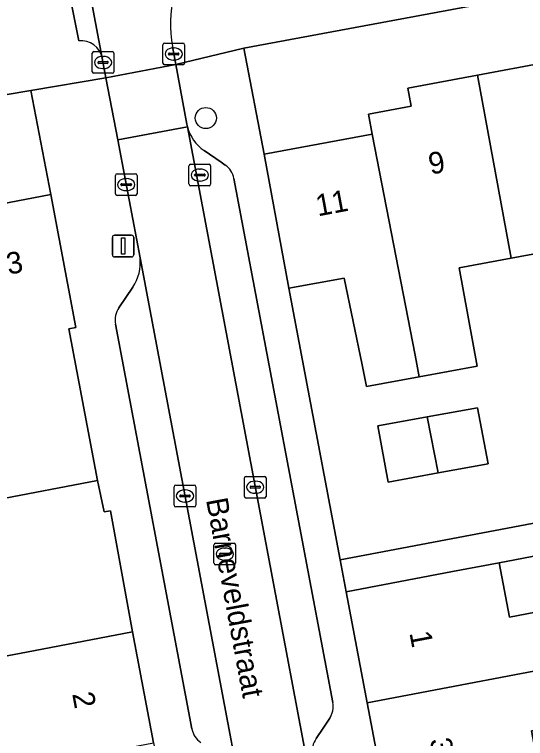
# Model space of a CAD drawing. Extents: x 158352 to 159489, y 383828 to 384603.
# Drawn here: x 158799.12 to 158822.75, y 384034.72 to 384068.18 of the extents above; entities that cross this region are included whole.
import ezdxf

# ---------------------------------------------------------------- set-up
doc = ezdxf.new("R2010")
doc.units = 0
for name, color, linetype in [('IMGEO_Boom', 7, 'Continuous'), ('IMGEO_Erf', 7, 'Continuous'), ('IMGEO_Kolk', 7, 'Continuous'), ('IMGEO_Lichtmast', 7, 'Continuous'), ('IMGEO_Muur', 7, 'Continuous'), ('IMGEO_Openbare_ruimte_label', 7, 'Continuous'), ('IMGEO_Pand', 7, 'Continuous'), ('IMGEO_Pand_nummerreeks', 7, 'Continuous'), ('IMGEO_Parkeervlak_open', 7, 'Continuous'), ('IMGEO_Rijbaan_lokaal_open', 7, 'Continuous'), ('IMGEO_Rioolput', 7, 'Continuous'), ('IMGEO_Voetpad_open', 7, 'Continuous')]:
    doc.layers.add(name, color=color, linetype=linetype)

msp = doc.modelspace()

# ---------------------------------------------------------------- linework, layer by layer
at = {"layer": 'IMGEO_Boom'}
msp.add_circle((158807.972, 384063.393), 0.489, dxfattribs=at)
at = {"layer": 'IMGEO_Erf'}
for points in [[(158847.335, 384073.606), (158838.799, 384072.022), (158809.733, 384066.626), (158810.663, 384061.723), (158815.664, 384062.652), (158815.494, 384063.568), (158817.468, 384063.935), (158817.312, 384064.775), (158820.526, 384065.372), (158823.667, 384065.955), (158823.818, 384065.137), (158825.647, 384065.476), (158830.526, 384066.382), (158832.492, 384066.747), (158832.341, 384067.558), (158835.581, 384068.16), (158838.69, 384068.737), (158838.826, 384068.003), (158840.831, 384068.375), (158841.114, 384067.363), (158848.181, 384068.675)], [(158824.511, 384057.363), (158822.096, 384056.914), (158819.682, 384056.466), (158820.523, 384051.935), (158817.843, 384051.437), (158815.405, 384050.985), (158815.197, 384051.987), (158814.362, 384056.002), (158811.813, 384055.528), (158814.18, 384042.98), (158841.707, 384048.193)], [(158797.627, 384038.324), (158799.672, 384038.722), (158804.584, 384039.651), (158803.565, 384045.241), (158803.273, 384045.204), (158802.965, 384046.648), (158798.281, 384045.761)], [(158853.974, 384027.826), (158858.17, 384035.07), (158845.444, 384042.068), (158840.594, 384046.49), (158821.53, 384042.846), (158822.006, 384040.339), (158826.095, 384041.113), (158826.592, 384038.488), (158827.091, 384035.855), (158823.028, 384035.085), (158823.479, 384032.704)]]:
    msp.add_lwpolyline(points, dxfattribs=at)
for points in [[(158790.292, 384059.711), (158793.396, 384060.299), (158793.547, 384059.498), (158795.541, 384059.875), (158795.726, 384058.898), (158800.802, 384059.859), (158799.884, 384064.67), (158794.836, 384063.814), (158779.525, 384060.916), (158780.273, 384056.963), (158785.42, 384057.937), (158787.243, 384058.282), (158787.088, 384059.104)], [(158821.031, 384047.422), (158818.72, 384046.994), (158816.41, 384046.566), (158815.926, 384049.17), (158818.212, 384049.594), (158820.54, 384050.007)]]:
    msp.add_lwpolyline(points, close=True, dxfattribs=at)
at = {"layer": 'IMGEO_Kolk'}
for p, q in [((158805.987, 384065.929), (158805.987, 384066.781)), ((158806.062, 384066.855), (158806.914, 384066.855)), ((158806.988, 384066.781), (158806.988, 384065.929)), ((158802.719, 384065.535), (158802.719, 384066.387)), ((158802.794, 384066.461), (158803.646, 384066.461)), ((158803.72, 384066.387), (158803.72, 384065.535)), ((158806.246, 384066.349), (158806.246, 384066.361)), ((158806.289, 384066.398), (158806.687, 384066.398)), ((158806.475, 384066.635), (158806.5, 384066.635)), ((158806.73, 384066.361), (158806.73, 384066.349)), ((158803.021, 384066.004), (158803.419, 384066.004)), ((158803.207, 384066.241), (158803.232, 384066.241)), ((158806.684, 384066.312), (158806.286, 384066.312)), ((158806.498, 384066.075), (158806.473, 384066.075)), ((158802.978, 384065.955), (158802.978, 384065.967)), ((158803.416, 384065.918), (158803.018, 384065.918)), ((158803.23, 384065.681), (158803.205, 384065.681)), ((158803.462, 384065.967), (158803.462, 384065.955)), ((158806.914, 384065.855), (158806.062, 384065.855)), ((158803.646, 384065.461), (158802.794, 384065.461)), ((158807.193, 384060.333), (158807.193, 384061.185)), ((158807.268, 384061.259), (158808.12, 384061.259)), ((158807.681, 384061.039), (158807.706, 384061.039)), ((158808.194, 384061.185), (158808.194, 384060.333)), ((158803.789, 384059.892), (158803.789, 384060.744)), ((158803.864, 384060.818), (158804.716, 384060.818)), ((158804.79, 384060.744), (158804.79, 384059.892)), ((158807.452, 384060.753), (158807.452, 384060.765)), ((158807.89, 384060.716), (158807.492, 384060.716)), ((158807.495, 384060.802), (158807.893, 384060.802)), ((158807.936, 384060.765), (158807.936, 384060.753)), ((158804.048, 384060.312), (158804.048, 384060.324)), ((158804.091, 384060.361), (158804.489, 384060.361)), ((158804.277, 384060.598), (158804.302, 384060.598)), ((158804.532, 384060.324), (158804.532, 384060.312)), ((158807.704, 384060.479), (158807.679, 384060.479)), ((158804.486, 384060.275), (158804.088, 384060.275)), ((158804.3, 384060.038), (158804.275, 384060.038)), ((158808.12, 384060.259), (158807.268, 384060.259)), ((158804.716, 384059.818), (158803.864, 384059.818)), ((158809.756, 384045.911), (158809.756, 384046.763)), ((158809.831, 384046.837), (158810.683, 384046.837)), ((158810.244, 384046.617), (158810.269, 384046.617)), ((158810.757, 384046.763), (158810.757, 384045.911)), ((158806.507, 384045.505), (158806.507, 384046.357)), ((158806.582, 384046.431), (158807.434, 384046.431)), ((158807.508, 384046.357), (158807.508, 384045.505)), ((158810.015, 384046.331), (158810.015, 384046.343)), ((158810.453, 384046.294), (158810.055, 384046.294)), ((158810.058, 384046.38), (158810.456, 384046.38)), ((158810.499, 384046.343), (158810.499, 384046.331)), ((158806.766, 384045.925), (158806.766, 384045.937)), ((158806.809, 384045.974), (158807.207, 384045.974)), ((158806.995, 384046.211), (158807.02, 384046.211)), ((158807.25, 384045.937), (158807.25, 384045.925)), ((158810.267, 384046.057), (158810.242, 384046.057)), ((158807.204, 384045.888), (158806.806, 384045.888)), ((158807.018, 384045.651), (158806.993, 384045.651)), ((158810.683, 384045.837), (158809.831, 384045.837)), ((158807.434, 384045.431), (158806.582, 384045.431))]:
    msp.add_line(p, q, dxfattribs=at)
for points in [[(158805.987, 384065.929), (158805.987, 384066.781)], [(158806.062, 384066.855), (158806.914, 384066.855)], [(158806.988, 384066.781), (158806.988, 384065.929)], [(158802.719, 384065.535), (158802.719, 384066.387)], [(158802.794, 384066.461), (158803.646, 384066.461)], [(158803.72, 384066.387), (158803.72, 384065.535)], [(158806.914, 384065.855), (158806.062, 384065.855)], [(158803.646, 384065.461), (158802.794, 384065.461)], [(158807.193, 384060.333), (158807.193, 384061.185)], [(158807.268, 384061.259), (158808.12, 384061.259)], [(158808.194, 384061.185), (158808.194, 384060.333)], [(158803.789, 384059.892), (158803.789, 384060.744)], [(158803.864, 384060.818), (158804.716, 384060.818)], [(158804.79, 384060.744), (158804.79, 384059.892)], [(158808.12, 384060.259), (158807.268, 384060.259)], [(158804.716, 384059.818), (158803.864, 384059.818)], [(158809.756, 384045.911), (158809.756, 384046.763)], [(158809.831, 384046.837), (158810.683, 384046.837)], [(158810.757, 384046.763), (158810.757, 384045.911)], [(158806.507, 384045.505), (158806.507, 384046.357)], [(158806.582, 384046.431), (158807.434, 384046.431)], [(158807.508, 384046.357), (158807.508, 384045.505)], [(158810.683, 384045.837), (158809.831, 384045.837)], [(158807.434, 384045.431), (158806.582, 384045.431)]]:
    msp.add_lwpolyline(points, dxfattribs=at)
for centre, radius, start, end in [((158806.064, 384066.779), 0.0765, 91.552, 178.448), ((158806.064, 384066.779), 0.0765, 91.552, 178.448), ((158806.912, 384066.779), 0.0765, 1.552, 88.448), ((158806.912, 384066.779), 0.0765, 1.552, 88.448), ((158802.796, 384066.385), 0.0765, 91.552, 178.448), ((158802.796, 384066.385), 0.0765, 91.552, 178.448), ((158803.644, 384066.385), 0.0765, 1.552, 88.448), ((158803.644, 384066.385), 0.0765, 1.552, 88.448), ((158806.286, 384066.358), 0.0403, 85.8775, 175.7526), ((158806.283, 384066.348), 0.0366, 178.938, 274.7102), ((158806.687, 384066.355), 0.043, 264.8664, 352.4533), ((158806.691, 384066.36), 0.0386, 1.7309, 96.639), ((158803.018, 384065.964), 0.0403, 85.8775, 175.7526), ((158803.423, 384065.966), 0.0386, 1.7309, 96.639), ((158803.015, 384065.954), 0.0366, 178.938, 274.7102), ((158803.419, 384065.961), 0.043, 264.8664, 352.4533), ((158806.064, 384065.931), 0.0765, 181.552, 268.448), ((158806.064, 384065.931), 0.0765, 181.552, 268.448), ((158806.912, 384065.931), 0.0765, 271.552, 358.448), ((158806.912, 384065.931), 0.0765, 271.552, 358.448), ((158802.796, 384065.537), 0.0765, 181.552, 268.448), ((158802.796, 384065.537), 0.0765, 181.552, 268.448), ((158803.644, 384065.537), 0.0765, 271.552, 358.448), ((158803.644, 384065.537), 0.0765, 271.552, 358.448), ((158807.27, 384061.183), 0.0765, 91.552, 178.448), ((158807.27, 384061.183), 0.0765, 91.552, 178.448), ((158808.118, 384061.183), 0.0765, 1.552, 88.448), ((158808.118, 384061.183), 0.0765, 1.552, 88.448), ((158803.866, 384060.742), 0.0765, 91.552, 178.448), ((158803.866, 384060.742), 0.0765, 91.552, 178.448), ((158804.714, 384060.742), 0.0765, 1.552, 88.448), ((158804.714, 384060.742), 0.0765, 1.552, 88.448), ((158807.492, 384060.762), 0.0403, 85.8775, 175.7526), ((158807.489, 384060.752), 0.0366, 178.938, 274.7102), ((158807.893, 384060.759), 0.043, 264.8664, 352.4533), ((158807.897, 384060.764), 0.0386, 1.7309, 96.639), ((158804.088, 384060.321), 0.0403, 85.8775, 175.7526), ((158804.085, 384060.311), 0.0366, 178.938, 274.7102), ((158804.489, 384060.318), 0.043, 264.8664, 352.4533), ((158804.493, 384060.323), 0.0386, 1.7309, 96.639), ((158807.27, 384060.335), 0.0765, 181.552, 268.448), ((158807.27, 384060.335), 0.0765, 181.552, 268.448), ((158808.118, 384060.335), 0.0765, 271.552, 358.448), ((158808.118, 384060.335), 0.0765, 271.552, 358.448), ((158803.866, 384059.894), 0.0765, 181.552, 268.448), ((158803.866, 384059.894), 0.0765, 181.552, 268.448), ((158804.714, 384059.894), 0.0765, 271.552, 358.448), ((158804.714, 384059.894), 0.0765, 271.552, 358.448), ((158809.833, 384046.761), 0.0765, 91.552, 178.448), ((158809.833, 384046.761), 0.0765, 91.552, 178.448), ((158810.681, 384046.761), 0.0765, 1.552, 88.448), ((158810.681, 384046.761), 0.0765, 1.552, 88.448), ((158806.584, 384046.355), 0.0765, 91.552, 178.448), ((158806.584, 384046.355), 0.0765, 91.552, 178.448), ((158807.432, 384046.355), 0.0765, 1.552, 88.448), ((158807.432, 384046.355), 0.0765, 1.552, 88.448), ((158810.055, 384046.34), 0.0403, 85.8775, 175.7526), ((158810.052, 384046.33), 0.0366, 178.938, 274.7102), ((158810.456, 384046.337), 0.043, 264.8664, 352.4533), ((158810.46, 384046.342), 0.0386, 1.7309, 96.639), ((158806.806, 384045.934), 0.0403, 85.8775, 175.7526), ((158806.803, 384045.924), 0.0366, 178.938, 274.7102), ((158807.207, 384045.931), 0.043, 264.8664, 352.4533), ((158807.211, 384045.936), 0.0386, 1.7309, 96.639), ((158809.833, 384045.913), 0.0765, 181.552, 268.448), ((158809.833, 384045.913), 0.0765, 181.552, 268.448), ((158810.681, 384045.913), 0.0765, 271.552, 358.448), ((158810.681, 384045.913), 0.0765, 271.552, 358.448), ((158806.584, 384045.507), 0.0765, 181.552, 268.448), ((158806.584, 384045.507), 0.0765, 181.552, 268.448), ((158807.432, 384045.507), 0.0765, 271.552, 358.448), ((158807.432, 384045.507), 0.0765, 271.552, 358.448)]:
    msp.add_arc(centre, radius, start, end, dxfattribs=at)
for centre, major_axis, ratio, start_param, end_param in [((158806.474, 384066.355), (-0.387, 0.002), 0.722429, 4.712389, 7.853982), ((158806.499, 384066.355), (-0.39, 0.002), 0.717154, 1.570796, 4.712389), ((158803.206, 384065.961), (-0.387, 0.002), 0.722429, 4.712389, 7.853982), ((158803.231, 384065.961), (-0.39, 0.002), 0.717154, 1.570796, 4.712389), ((158807.68, 384060.759), (-0.387, 0.002), 0.722429, 4.712389, 7.853982), ((158807.705, 384060.759), (-0.39, 0.002), 0.717154, 1.570796, 4.712389), ((158804.276, 384060.318), (-0.387, 0.002), 0.722429, 4.712389, 7.853982), ((158804.301, 384060.318), (-0.39, 0.002), 0.717154, 1.570796, 4.712389), ((158810.243, 384046.337), (-0.387, 0.002), 0.722429, 4.712389, 7.853982), ((158810.268, 384046.337), (-0.39, 0.002), 0.717154, 1.570796, 4.712389), ((158806.994, 384045.931), (-0.387, 0.002), 0.722429, 4.712389, 7.853982), ((158807.019, 384045.931), (-0.39, 0.002), 0.717154, 1.570796, 4.712389)]:
    msp.add_ellipse(centre, major_axis=major_axis, ratio=ratio, start_param=start_param, end_param=end_param, dxfattribs=at)
at = {"layer": 'IMGEO_Lichtmast'}
for p, q in [((158803.749, 384057.98), (158804.539, 384057.98)), ((158804.539, 384057.98), (158803.749, 384057.98)), ((158803.649, 384057.08), (158803.649, 384057.88)), ((158803.649, 384057.88), (158803.649, 384057.08)), ((158804.639, 384057.88), (158804.639, 384057.08)), ((158804.639, 384057.08), (158804.639, 384057.88)), ((158804.539, 384056.98), (158803.749, 384056.98)), ((158803.749, 384056.98), (158804.539, 384056.98))]:
    msp.add_line(p, q, dxfattribs=at)
msp.add_lwpolyline([(158804.069, 384057.855), (158804.219, 384057.855), (158804.219, 384057.105), (158804.069, 384057.105), (158804.069, 384057.855)], dxfattribs=at)
for centre, start, end in [((158803.749, 384057.88), 90, 180), ((158803.749, 384057.88), 90, 180), ((158804.539, 384057.88), 0, 90), ((158804.539, 384057.88), 360, 90), ((158803.749, 384057.08), 180, 270), ((158803.749, 384057.08), 180, 270), ((158804.539, 384057.08), 270, 0), ((158804.539, 384057.08), 270, 0)]:
    msp.add_arc(centre, 0.1, start, end, dxfattribs=at)
at = {"layer": 'IMGEO_Muur'}
for points in [[(158814.18, 384042.98), (158811.813, 384055.528)], [(158802.965, 384046.648), (158803.273, 384045.204), (158803.565, 384045.241), (158804.584, 384039.651)]]:
    msp.add_lwpolyline(points, dxfattribs=at)
at = {"layer": 'IMGEO_Pand'}
for points in [[(158822.096, 384056.914), (158824.511, 384057.363), (158825.21, 384053.601), (158827.764, 384054.075), (158825.647, 384065.476), (158823.818, 384065.137), (158823.667, 384065.955), (158820.526, 384065.372)], [(158822.096, 384056.914), (158820.526, 384065.372), (158817.312, 384064.775), (158817.468, 384063.935), (158815.494, 384063.568), (158815.664, 384062.652), (158817.656, 384052.444), (158817.843, 384051.437), (158820.523, 384051.935), (158819.682, 384056.466)], [(158815.664, 384062.652), (158810.663, 384061.723), (158811.813, 384055.528), (158814.362, 384056.002), (158815.197, 384051.987), (158815.405, 384050.985), (158817.843, 384051.437), (158817.656, 384052.444)], [(158801.638, 384053.658), (158801.964, 384053.719), (158800.802, 384059.859), (158795.726, 384058.898), (158797.754, 384047.877), (158798.148, 384045.736), (158798.281, 384045.761), (158802.965, 384046.648)], [(158818.212, 384049.594), (158818.72, 384046.994), (158821.031, 384047.422), (158820.54, 384050.007)], [(158818.212, 384049.594), (158815.926, 384049.17), (158816.41, 384046.566), (158818.72, 384046.994)], [(158826.592, 384038.488), (158826.095, 384041.113), (158822.006, 384040.339), (158821.53, 384042.846), (158819.371, 384042.437), (158814.458, 384041.506), (158815.431, 384036.372), (158826.299, 384038.432)], [(158804.584, 384039.651), (158799.672, 384038.722), (158797.627, 384038.324), (158797.504, 384038.301), (158797.444, 384038.289), (158797.871, 384036.033), (158797.913, 384035.809), (158797.973, 384035.493), (158794.092, 384034.758), (158794.532, 384032.433), (158794.797, 384032.483), (158805.555, 384034.519)], [(158816.381, 384031.359), (158823.128, 384032.637), (158823.479, 384032.704), (158823.028, 384035.085), (158827.091, 384035.855), (158826.592, 384038.488), (158826.299, 384038.432), (158815.431, 384036.372)]]:
    msp.add_lwpolyline(points, close=True, dxfattribs=at)
at = {"layer": 'IMGEO_Parkeervlak_open'}
for points in [[(158807.122, 384062.99), (158816.598, 384012.691)], [(158808.866, 384061.224), (158808.684, 384061.349), (158807.895, 384061.89)], [(158813.84, 384036.389), (158809.271, 384060.604)], [(158813.395, 384012.091), (158804.933, 384056.931)], [(158804.596, 384055.584), (158803.949, 384054.627)], [(158803.793, 384053.871), (158807.33, 384035.165)], [(158813.076, 384034.725), (158813.402, 384035.2), (158813.698, 384035.66)]]:
    msp.add_lwpolyline(points, dxfattribs=at)
for centre, radius, start, end in [((158808.978, 384063.473), 1.918, 194.5805, 235.6131), ((158808.317, 384060.423), 0.971, 10.7397, 55.5675), ((158802.893, 384056.726), 2.05, 326.1571, 5.7504), ((158804.787, 384054.06), 1.012, 145.9233, 190.7582), ((158812.855, 384036.203), 1.003, 327.2433, 10.7117), ((158808.292, 384035.344), 0.979, 190.5279, 235.2294), ((158813.855, 384034.156), 0.965, 143.8711, 239.2528)]:
    msp.add_arc(centre, radius, start, end, dxfattribs=at)
at = {"layer": 'IMGEO_Rijbaan_lokaal_open'}
msp.add_lwpolyline([(158833.625, 384082.64), (158802.289, 384076.751), (158801.215, 384076.545), (158803.183, 384066.162), (158803.354, 384065.259), (158806.577, 384065.871), (158806.423, 384066.694)], dxfattribs=at)
for points in [[(158807.122, 384062.99), (158807.093, 384063.116), (158806.577, 384065.871), (158803.354, 384065.259), (158803.9, 384062.38)], [(158807.122, 384062.99), (158803.9, 384062.38), (158804.254, 384060.511), (158804.933, 384056.931), (158813.395, 384012.091), (158816.598, 384012.691)]]:
    msp.add_lwpolyline(points, close=True, dxfattribs=at)
msp.add_arc((158812.338, 384067.719), 6.003, 101.4022, 189.8282, dxfattribs=at)
at = {"layer": 'IMGEO_Rioolput'}
for p, q in [((158808.349, 384042.82), (158808.349, 384043.672)), ((158808.424, 384043.746), (158809.276, 384043.746)), ((158809.35, 384043.672), (158809.35, 384042.82)), ((158808.608, 384043.24), (158808.608, 384043.252)), ((158808.651, 384043.289), (158809.049, 384043.289)), ((158808.837, 384043.526), (158808.862, 384043.526)), ((158809.092, 384043.252), (158809.092, 384043.24)), ((158809.046, 384043.203), (158808.648, 384043.203)), ((158808.86, 384042.966), (158808.835, 384042.966)), ((158809.276, 384042.746), (158808.424, 384042.746))]:
    msp.add_line(p, q, dxfattribs=at)
for points in [[(158808.349, 384042.82), (158808.349, 384043.672)], [(158808.424, 384043.746), (158809.276, 384043.746)], [(158809.35, 384043.672), (158809.35, 384042.82)], [(158809.276, 384042.746), (158808.424, 384042.746)]]:
    msp.add_lwpolyline(points, dxfattribs=at)
for centre, radius, start, end in [((158808.426, 384043.67), 0.0765, 91.552, 178.448), ((158808.426, 384043.67), 0.0765, 91.552, 178.448), ((158809.274, 384043.67), 0.0765, 1.552, 88.448), ((158809.274, 384043.67), 0.0765, 1.552, 88.448), ((158808.648, 384043.249), 0.0403, 85.8775, 175.7526), ((158808.645, 384043.239), 0.0366, 178.938, 274.7102), ((158809.049, 384043.246), 0.043, 264.8664, 352.4533), ((158809.053, 384043.251), 0.0386, 1.7309, 96.639), ((158808.426, 384042.822), 0.0765, 181.552, 268.448), ((158808.426, 384042.822), 0.0765, 181.552, 268.448), ((158809.274, 384042.822), 0.0765, 271.552, 358.448), ((158809.274, 384042.822), 0.0765, 271.552, 358.448)]:
    msp.add_arc(centre, radius, start, end, dxfattribs=at)
for centre, major_axis, ratio, start_param, end_param in [((158808.836, 384043.246), (-0.387, 0.002), 0.722429, 4.712389, 7.853982), ((158808.861, 384043.246), (-0.39, 0.002), 0.717154, 1.570796, 4.712389)]:
    msp.add_ellipse(centre, major_axis=major_axis, ratio=ratio, start_param=start_param, end_param=end_param, dxfattribs=at)
at = {"layer": 'IMGEO_Voetpad_open'}
for points in [[(158801.215, 384076.545), (158800.24, 384076.361), (158800.732, 384073.87), (158801.193, 384071.537), (158802.098, 384066.955)], [(158803.183, 384066.162), (158801.215, 384076.545)], [(158806.423, 384066.694), (158806.577, 384065.871), (158809.733, 384066.626), (158838.799, 384072.022)], [(158802.098, 384066.955), (158801.193, 384071.537), (158797.406, 384070.789)], [(158822.303, 384000), (158820.203, 384011.185), (158819.231, 384016.317), (158818.281, 384021.331), (158817.331, 384026.345), (158816.381, 384031.359), (158815.431, 384036.372), (158814.458, 384041.506), (158814.18, 384042.98), (158811.813, 384055.528), (158810.663, 384061.723), (158809.733, 384066.626), (158806.577, 384065.871), (158807.093, 384063.116), (158807.122, 384062.99)], [(158803.354, 384065.259), (158803.183, 384066.162)], [(158698.177, 384045.516), (158706.5, 384047.092), (158778.184, 384060.662), (158779.525, 384060.916), (158794.836, 384063.814), (158799.884, 384064.67), (158803.354, 384065.259)], [(158804.933, 384056.931), (158804.254, 384060.511), (158803.9, 384062.38), (158803.354, 384065.259), (158799.884, 384064.67), (158800.802, 384059.859), (158801.964, 384053.719), (158801.638, 384053.658), (158802.965, 384046.648), (158803.273, 384045.204), (158803.565, 384045.241), (158804.584, 384039.651), (158805.555, 384034.519), (158806.504, 384029.505), (158807.453, 384024.492), (158808.401, 384019.479), (158809.35, 384014.466), (158810.321, 384009.334), (158810.545, 384008.215), (158812.338, 384008.555), (158812.24, 384009.065), (158813.89, 384009.397), (158813.395, 384012.091)], [(158807.895, 384061.89), (158808.684, 384061.349), (158808.866, 384061.224)], [(158809.271, 384060.604), (158813.84, 384036.389)], [(158803.949, 384054.627), (158804.596, 384055.584)], [(158807.33, 384035.165), (158803.793, 384053.871)], [(158845.377, 384044.525), (158842.065, 384047.835), (158841.707, 384048.193), (158814.18, 384042.98), (158814.458, 384041.506), (158819.371, 384042.437), (158821.53, 384042.846), (158840.594, 384046.49), (158845.444, 384042.068)], [(158813.698, 384035.66), (158813.402, 384035.2), (158813.076, 384034.725)]]:
    msp.add_lwpolyline(points, dxfattribs=at)
for centre, radius, start, end in [((158812.338, 384067.719), 6.003, 101.4022, 189.8282), ((158802.212, 384065.973), 0.989, 11.0403, 96.6354), ((158802.212, 384065.973), 0.989, 11.0403, 96.6354), ((158808.978, 384063.473), 1.918, 194.5805, 235.6131), ((158808.317, 384060.423), 0.971, 10.7397, 55.5675), ((158802.893, 384056.726), 2.05, 326.1571, 5.7504), ((158804.787, 384054.06), 1.012, 145.9233, 190.7582), ((158812.855, 384036.203), 1.003, 327.2433, 10.7117), ((158808.292, 384035.344), 0.979, 190.5279, 235.2294), ((158813.855, 384034.156), 0.965, 143.8711, 239.2528)]:
    msp.add_arc(centre, radius, start, end, dxfattribs=at)

# ---------------------------------------------------------------- texts
at = {"layer": 'IMGEO_Openbare_ruimte_label'}
msp.add_text('Barneveldstraat', height=1, rotation=280.5457, dxfattribs=at).set_placement((158807.977, 384045.757))
at = {"layer": 'IMGEO_Pand_nummerreeks'}
for s, rotation, p in [('9', 10.743, (158818.369, 384060.775)), ('11', 10.5252, (158813.151, 384058.848)), ('13', 10.72, (158798.117, 384056.013)), ('1', 280.7288, (158817.383, 384039.607)), ('2', 280.7141, (158801.788, 384036.787)), ('3', 280.7288, (158818.319, 384034.666))]:
    msp.add_text(s, height=1, rotation=rotation, dxfattribs=at).set_placement(p)

doc.saveas('drawing.dxf')
